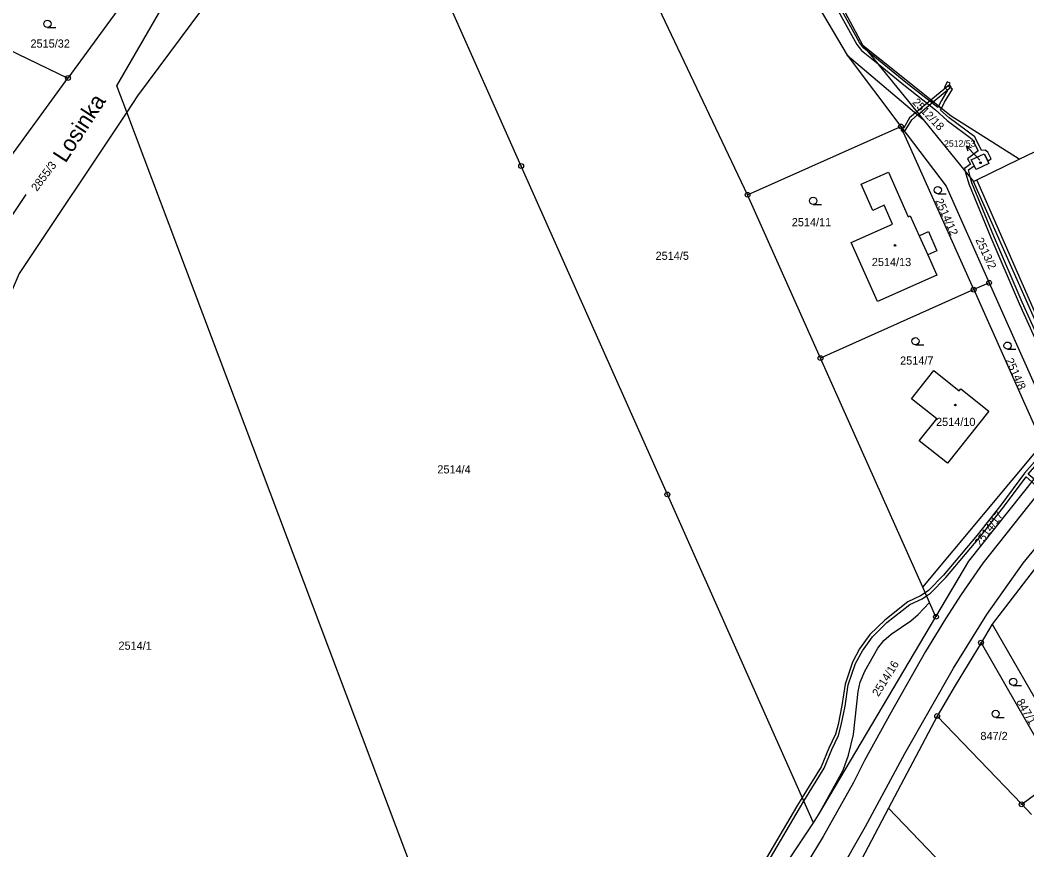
# Model space of a CAD drawing. Extents: x -562167 to -556918, y -1077891 to -1070763.
# Drawn here: x -558963 to -558753, y -1074376.3 to -1074203.2 of the extents above; entities that cross this region are included whole.
import ezdxf

# ---------------------------------------------------------------- set-up
doc = ezdxf.new("R2010")
doc.units = 0
for name, color, linetype in [('Hranice parcel', 7, 'Continuous'), ('Parcelní čísla', 7, 'Continuous'), ('Pop  PČ popisy', 7, 'Continuous'), ('Vnitřní kresba', 7, 'Continuous'), ('Věcná břemena k části', 7, 'Continuous'), ('Značky bodu BP', 7, 'Continuous'), ('Značky budov', 7, 'Continuous'), ('Značky kultur', 7, 'Continuous')]:
    doc.layers.add(name, color=color, linetype=linetype)

msp = doc.modelspace()

# ---------------------------------------------------------------- linework, layer by layer
at = {"layer": 'Hranice parcel'}
for p, q in [((-558858.5, -1074233.67), (-558889.76, -1074163.44)), ((-558939.68, -1074197.04), (-558953, -1074215.32)), ((-558969.48, -1074207.43), (-558953, -1074215.32)), ((-558787.16, -1074208.59), (-558774.66, -1074223.99)), ((-558790.51, -1074210.52), (-558779.3, -1074225.41)), ((-558790.51, -1074210.52), (-558774.66, -1074223.99)), ((-558970.9, -1074239.82), (-558953, -1074215.32)), ((-558877.7, -1074389.74), (-558940.76, -1074222.44)), ((-558774.66, -1074223.99), (-558764.17, -1074236.91)), ((-558811.28, -1074239.67), (-558779.3, -1074225.41)), ((-558764.13, -1074259.46), (-558779.3, -1074225.41)), ((-558754.65, -1074232.26), (-558744.24, -1074227.18)), ((-558763.47, -1074236.57), (-558754.65, -1074232.26)), ((-558764.17, -1074236.91), (-558763.47, -1074236.57)), ((-558741.94, -1074285.76), (-558763.47, -1074236.57)), ((-558796.07, -1074273.73), (-558811.28, -1074239.67)), ((-558764.13, -1074259.46), (-558796.07, -1074273.73)), ((-558760.91, -1074258.03), (-558764.13, -1074259.46)), ((-558764.13, -1074259.46), (-558749.8, -1074291.61)), ((-558760.91, -1074258.03), (-558749.8, -1074282.97)), ((-558774.76, -1074321.48), (-558796.07, -1074273.73)), ((-558774.76, -1074321.48), (-558749.8, -1074291.61)), ((-558742.22, -1074305.63), (-558760.24, -1074329.21)), ((-558773.33, -1074324.69), (-558774.76, -1074321.48)), ((-558771.99, -1074327.68), (-558773.33, -1074324.69)), ((-558796.52, -1074368.97), (-558771.99, -1074327.68)), ((-558760.24, -1074329.21), (-558762.59, -1074333.09)), ((-558760.24, -1074329.21), (-558743.28, -1074358.79)), ((-558762.59, -1074333.09), (-558746.5, -1074361.17)), ((-558771.74, -1074348.39), (-558781.87, -1074367.58)), ((-558754.12, -1074366.8), (-558771.74, -1074348.39)), ((-558754.12, -1074366.8), (-558746.5, -1074361.17)), ((-558781.87, -1074367.58), (-558792.83, -1074388.34)), ((-558757.26, -1074393.3), (-558781.87, -1074367.58)), ((-558752.06, -1074368.95), (-558754.12, -1074366.8)), ((-558812.51, -1074393.07), (-558797.53, -1074370.66)), ((-558797.53, -1074370.66), (-558796.52, -1074368.97))]:
    msp.add_line(p, q, dxfattribs=at)
for points in [[(-558824.26, -1074110.62), (-558822.61, -1074120.65), (-558802.63, -1074190.02), (-558790.51, -1074210.52)], [(-558787.16, -1074208.59), (-558798.16, -1074188.05), (-558818.47, -1074119.98), (-558818.78, -1074118.21)], [(-558811.28, -1074239.67), (-558837.03, -1074185.48), (-558864.25, -1074128.22)], [(-558940.76, -1074222.44), (-558942.82, -1074216.98), (-558931.82, -1074197.9), (-558902.19, -1074166.18), (-558898.65, -1074165.44)], [(-558898.65, -1074165.44), (-558938.47, -1074219), (-558940.76, -1074222.44)], [(-558754.65, -1074232.26), (-558768.82, -1074223.3), (-558787.16, -1074208.59)], [(-558940.76, -1074222.44), (-558963.2, -1074256.07), (-558971.68, -1074275.71), (-558974.67, -1074319.9), (-558978.53, -1074381.31), (-558979.2, -1074410.98)], [(-558779.3, -1074225.41), (-558769.89, -1074237.9), (-558760.91, -1074258.03)], [(-558761.97, -1074231.1), (-558760.95, -1074233.12), (-558763.63, -1074234.43), (-558764.64, -1074232.4), (-558761.97, -1074231.1)], [(-558797.53, -1074370.66), (-558828.01, -1074302.17), (-558858.5, -1074233.67)], [(-558777.76, -1074244.24), (-558777.34, -1074244.05), (-558775.5, -1074248.2), (-558773.58, -1074247.35), (-558771.84, -1074251.38), (-558773.72, -1074252.22), (-558771.84, -1074256.45), (-558784.21, -1074261.94), (-558789.71, -1074249.59), (-558781.09, -1074245.77), (-558782.82, -1074241.86), (-558785.19, -1074242.92), (-558787.62, -1074237.49), (-558781.89, -1074234.95), (-558777.76, -1074244.24)], [(-558741.6, -1074287.78), (-558742.08, -1074286.71), (-558764.17, -1074236.91)], [(-558767.13, -1074280.54), (-558766.82, -1074280.15), (-558760.96, -1074284.82), (-558769.6, -1074295.68), (-558775.48, -1074291.01), (-558771.82, -1074286.42), (-558777.11, -1074282.22), (-558772.43, -1074276.34), (-558767.13, -1074280.54)], [(-558888.09, -1074475.29), (-558881.38, -1074470.67), (-558878.25, -1074468.23), (-558864.21, -1074456.05), (-558843.29, -1074437.23), (-558829.43, -1074424.45), (-558817.13, -1074412.6), (-558806.63, -1074401.66), (-558799.75, -1074392.75), (-558792.3, -1074381.31), (-558786.7, -1074371.43), (-558778.45, -1074356.21), (-558768.35, -1074338.42), (-558761.41, -1074327.18), (-558753.84, -1074316.54), (-558745.59, -1074306.46), (-558736.99, -1074296.98), (-558727.15, -1074287), (-558717.71, -1074278)], [(-558746.15, -1074292.2), (-558745.96, -1074292.55), (-558745.81, -1074293.52), (-558745.82, -1074294.52), (-558746.18, -1074296.04), (-558746.6, -1074296.98), (-558747.13, -1074297.74), (-558751.03, -1074302.4), (-558762.19, -1074316.5), (-558766.76, -1074323.05), (-558770.02, -1074328.13), (-558774.17, -1074334.95), (-558781.34, -1074347.56), (-558786.87, -1074357.68), (-558789.21, -1074362.26), (-558795.52, -1074373.51), (-558800.23, -1074381.29)], [(-558771.99, -1074327.68), (-558765.12, -1074316.12), (-558748.32, -1074294.93)], [(-558796.52, -1074368.97), (-558791.37, -1074359.65), (-558790.24, -1074356.53), (-558789.21, -1074352.22), (-558788.24, -1074343.28), (-558787.8, -1074341.34), (-558786.84, -1074339), (-558784.1, -1074334.23), (-558782.87, -1074332.61), (-558781.35, -1074331.33), (-558777.21, -1074328.51), (-558775.69, -1074327.2), (-558773.33, -1074324.69)], [(-558762.59, -1074333.09), (-558767.99, -1074342.01), (-558771.74, -1074348.39)]]:
    msp.add_lwpolyline(points, dxfattribs=at)
at = {"layer": 'Pop  PČ popisy'}
for p, q in [((-558763.64, -1074231.63), (-558765.69, -1074229.44)), ((-558765.69, -1074229.44), (-558764.64, -1074229.83)), ((-558765.69, -1074229.44), (-558765.37, -1074230.51)), ((-558762.85, -1074232.48), (-558763.64, -1074231.63))]:
    msp.add_line(p, q, dxfattribs=at)
at = {"layer": 'Vnitřní kresba'}
msp.add_line((-558775.5, -1074248.2), (-558773.72, -1074252.22), dxfattribs=at)
at = {"layer": 'Věcná břemena k části'}
for points in [[(-558795.16, -1074196.22), (-558788.49, -1074208.3), (-558787.51, -1074209.58), (-558784.08, -1074212.38), (-558778.7, -1074216.77), (-558772.09, -1074221.98), (-558769.65, -1074224.18), (-558764.46, -1074228.05), (-558763.21, -1074230.52), (-558765.4, -1074232.14), (-558764.82, -1074233.29), (-558766.04, -1074234.2), (-558765.87, -1074234.81), (-558765.16, -1074237.4), (-558760.53, -1074248.56), (-558754.66, -1074262.33), (-558748.8, -1074275.31)], [(-558748.16, -1074275.01), (-558754.02, -1074262.05), (-558759.89, -1074248.28), (-558764.5, -1074237.18), (-558764.78, -1074236.16), (-558765.24, -1074234.48), (-558764.02, -1074233.64), (-558764.64, -1074232.4), (-558761.97, -1074231.1), (-558761.21, -1074232.6), (-558760.48, -1074232.14), (-558761.15, -1074230.75), (-558761.71, -1074230.34), (-558762.47, -1074230.42), (-558763.92, -1074227.59), (-558769.21, -1074223.64), (-558771.03, -1074222), (-558770.87, -1074221.66), (-558771.43, -1074221.21), (-558771.57, -1074221.5), (-558778.26, -1074216.23), (-558786.25, -1074209.72), (-558787.01, -1074209.1), (-558787.91, -1074207.92), (-558794.56, -1074195.86)], [(-558806.53, -1074377.99), (-558800.46, -1074367.66), (-558799.53, -1074366.16), (-558799.88, -1074365.38), (-558801.06, -1074367.3), (-558807.33, -1074377.95)]]:
    msp.add_lwpolyline(points, dxfattribs=at)
for points in [[(-558769.19, -1074216.72), (-558773.04, -1074219.92), (-558772.56, -1074220.3), (-558768.81, -1074217.18)], [(-558770.21, -1074217.31), (-558769.61, -1074217.86), (-558770.86, -1074220.03), (-558771.43, -1074221.21), (-558770.87, -1074221.66), (-558770.24, -1074220.35), (-558768.57, -1074217.65), (-558769.35, -1074217.08), (-558769.05, -1074216.36), (-558769.69, -1074216.09)], [(-558772.56, -1074220.3), (-558773.04, -1074219.92), (-558775.98, -1074222.37), (-558776.28, -1074222.61), (-558777.5, -1074223.63), (-558778.71, -1074225.68), (-558778.95, -1074225.87), (-558778.59, -1074226.35), (-558778.25, -1074226.08), (-558777.04, -1074224.03), (-558775.81, -1074223.01), (-558775.6, -1074222.83)], [(-558779.06, -1074225.96), (-558779.31, -1074226.16), (-558778.9, -1074226.6), (-558778.8, -1074226.52), (-558778.59, -1074226.35), (-558778.95, -1074225.87)], [(-558748.93, -1074293.55), (-558749.32, -1074292.68), (-558749.37, -1074292.99), (-558753.53, -1074297.74), (-558758.47, -1074304.42), (-558763.39, -1074310.65), (-558770.42, -1074319.01), (-558773.54, -1074322.22), (-558774.23, -1074322.67), (-558773.94, -1074323.32), (-558773.1, -1074322.76), (-558769.9, -1074319.49), (-558762.85, -1074311.09), (-558757.91, -1074304.84), (-558753.2, -1074298.47), (-558752, -1074299.57), (-558750.22, -1074301.43), (-558749.76, -1074300.88), (-558751.54, -1074299), (-558752.77, -1074297.93)], [(-558782.67, -1074328.38), (-558785.8, -1074331.39), (-558787.92, -1074334.4), (-558789.43, -1074337.18), (-558790.96, -1074341.75), (-558791.61, -1074346.2), (-558792.42, -1074350.13), (-558792.97, -1074352.19), (-558794.32, -1074355.08), (-558795.93, -1074358.97), (-558799.88, -1074365.38), (-558799.53, -1074366.16), (-558795.31, -1074359.29), (-558793.68, -1074355.36), (-558792.31, -1074352.43), (-558791.74, -1074350.29), (-558790.93, -1074346.32), (-558790.28, -1074341.91), (-558788.79, -1074337.46), (-558787.32, -1074334.76), (-558785.26, -1074331.85), (-558782.21, -1074328.9), (-558777.47, -1074325.16), (-558774.87, -1074323.94), (-558773.94, -1074323.32), (-558774.23, -1074322.67), (-558775.21, -1074323.32), (-558777.84, -1074324.56)]]:
    msp.add_lwpolyline(points, close=True, dxfattribs=at)
at = {"layer": 'Značky bodu BP'}
for centre, radius in [((-558953, -1074215.32), 0.5), ((-558953, -1074215.32), 0.0303), ((-558779.3, -1074225.41), 0.5), ((-558779.3, -1074225.41), 0.0303), ((-558858.5, -1074233.67), 0.5), ((-558858.5, -1074233.67), 0.0303), ((-558811.28, -1074239.67), 0.5), ((-558811.28, -1074239.67), 0.0303), ((-558760.91, -1074258.03), 0.5), ((-558764.13, -1074259.46), 0.5), ((-558764.13, -1074259.46), 0.0303), ((-558760.91, -1074258.03), 0.0303), ((-558796.07, -1074273.73), 0.5), ((-558796.07, -1074273.73), 0.0303), ((-558828.01, -1074302.17), 0.5), ((-558828.01, -1074302.17), 0.0303), ((-558771.99, -1074327.68), 0.5), ((-558771.99, -1074327.68), 0.0303), ((-558762.59, -1074333.09), 0.5), ((-558762.59, -1074333.09), 0.0303), ((-558771.74, -1074348.39), 0.5), ((-558771.74, -1074348.39), 0.0303), ((-558754.12, -1074366.8), 0.5), ((-558754.12, -1074366.8), 0.0303)]:
    msp.add_circle(centre, radius, dxfattribs=at)
at = {"layer": 'Značky budov'}
for centre in [(-558762.72, -1074233), (-558780.52, -1074250.24), (-558767.94, -1074283.53)]:
    msp.add_circle(centre, 0.175, dxfattribs=at)
at = {"layer": 'Značky kultur'}
for p, q in [((-558957.29, -1074204.76), (-558955.54, -1074204.76)), ((-558961.77, -1074239.62), (-558965.12, -1074244.6)), ((-558771.62, -1074239.45), (-558769.87, -1074239.45)), ((-558797.6, -1074241.68), (-558795.85, -1074241.68)), ((-558776.28, -1074270.97), (-558774.53, -1074270.97)), ((-558757.06, -1074271.88), (-558755.31, -1074271.88)), ((-558755.88, -1074342), (-558754.13, -1074342)), ((-558759.54, -1074348.69), (-558757.79, -1074348.69))]:
    msp.add_line(p, q, dxfattribs=at)
for centre in [(-558957.29, -1074204.01), (-558771.62, -1074238.7), (-558797.6, -1074240.93), (-558776.28, -1074270.22), (-558757.06, -1074271.13), (-558755.88, -1074341.25), (-558759.54, -1074347.94)]:
    msp.add_circle(centre, 0.75, dxfattribs=at)

# ---------------------------------------------------------------- texts
at = {"layer": 'Parcelní čísla'}
for s, height, p in [('2515/32', 1.7, (-558960.82, -1074208.98)), ('2512/53', 1.36, (-558770.32, -1074229.65)), ('2514/11', 1.7, (-558802.06, -1074246.23)), ('2514/5', 1.7, (-558830.46, -1074253.24)), ('2514/13', 1.7, (-558785.37, -1074254.54)), ('2514/7', 1.7, (-558779.47, -1074275.1)), ('2514/10', 1.7, (-558771.98, -1074287.89)), ('2514/4', 1.7, (-558875.97, -1074297.79)), ('2514/1', 1.7, (-558942.47, -1074334.56)), ('847/2', 1.7, (-558762.72, -1074353.4))]:
    msp.add_text(s, height=height, dxfattribs=at).set_placement(p)
for s, rotation, p in [('2512/18', 314, (-558777.04, -1074220.51)), ('2855/3', 53, (-558959.48, -1074239.08)), ('2514/12', 294, (-558772.2, -1074240.89)), ('2513/2', 295, (-558763.79, -1074249.09)), ('2514/8', 294, (-558757.52, -1074274.18)), ('2514/17', 54, (-558762.71, -1074313.14)), ('2514/16', 58, (-558783.99, -1074344.48)), ('847/1', 300, (-558755.28, -1074345.39))]:
    msp.add_text(s, height=1.7, rotation=rotation, dxfattribs=at).set_placement(p)
at = {"layer": 'Pop  PČ popisy'}
msp.add_text('Losinka', height=3.4, rotation=57, dxfattribs=at).set_placement((-558953.52, -1074233.21))

doc.saveas('drawing.dxf')
